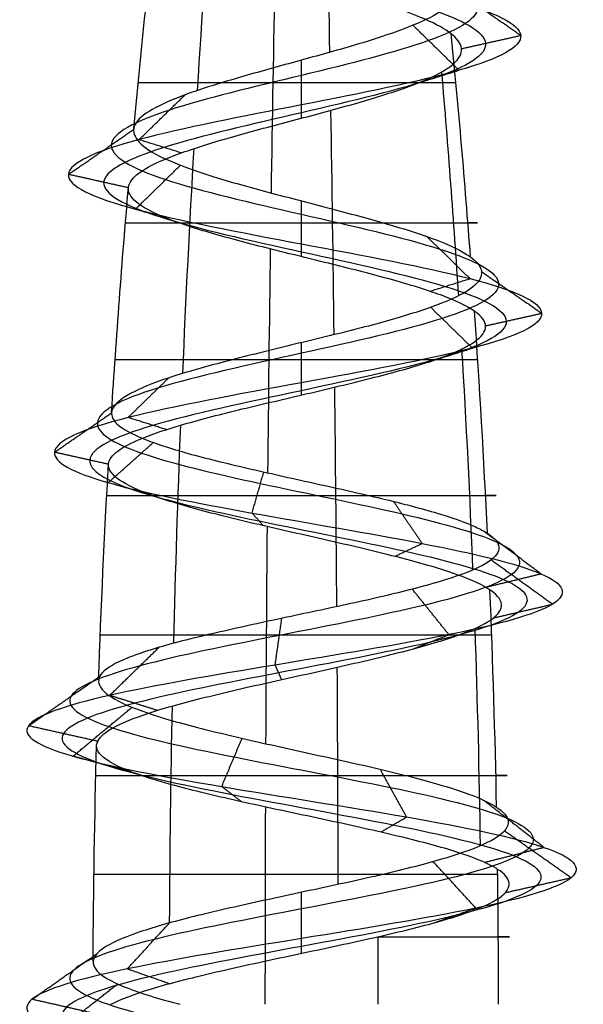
# Model space of a CAD drawing. Header units: millimetres. Extents: x -429 to 422, y -262 to 259.
# Tile 451 of 656: x -112 to -106, y 237 to 248. Entities that reach past the tile are written whole.
import ezdxf

# ---------------------------------------------------------------- set-up
doc = ezdxf.new("R2010")
doc.units = ezdxf.units.MM
doc.layers.add('Screw', color=7, linetype='Continuous', true_color=0xffffff)

msp = doc.modelspace()

# ---------------------------------------------------------------- linework, layer by layer
at = {"layer": 'Screw', "color": 7, "true_color": 0xffffff, "extrusion": (-0.984564, 2.56304e-13, -0.175023)}
for start, end in [(262.86319, 264.21696), (264.57026, 265.9361), (266.25486, 267.5883), (267.95542, 269.27354)]:
    msp.add_arc((-236.849, 1306.735, -103.322), 104.311, start, end, dxfattribs=at)
at = {"layer": 'Screw', "color": 7, "true_color": 0xffffff, "extrusion": (-0.772512, 2.56304e-13, 0.635)}
for start, end in [(263.10315, 264.44953), (264.80338, 266.17132), (266.48641, 267.81005), (268.19077, 269.50675)]:
    msp.add_arc((-236.849, 962.983, 848.978), 104.311, start, end, dxfattribs=at)
at = {"layer": 'Screw', "color": 7, "true_color": 0xffffff, "extrusion": (0.018848, -7.79303e-15, -0.999822)}
msp.add_arc((236.849, 15.599, -1206.057), 104.311, 275.31878, 276.65673, dxfattribs=at)
at = {"layer": 'Screw', "color": 7, "true_color": 0xffffff, "extrusion": (0.984564, -2.56304e-13, 0.175023)}
for start, end in [(83.72372, 85.07324), (85.41427, 86.77492), (87.10163, 88.41883), (88.80357, 90)]:
    msp.add_arc((236.849, 1102.716, 103.322), 104.311, start, end, dxfattribs=at)
at = {"layer": 'Screw', "color": 7, "true_color": 0xffffff, "extrusion": (-0.326888, -7.24039e-14, 0.945063)}
msp.add_arc((-236.849, 188.501, 1173.73), 104.311, 94.53679, 95.89562, dxfattribs=at)
at = {"layer": 'Screw', "color": 7, "true_color": 0xffffff, "extrusion": (-0.506335, 2.56304e-13, -0.862337)}
for start, end in [(264.33726, 265.70006), (266.02345, 267.36559), (267.7204, 269.03965)]:
    msp.add_arc((-236.849, 805.85, -983.183), 104.311, start, end, dxfattribs=at)
at = {"layer": 'Screw', "color": 7, "true_color": 0xffffff, "extrusion": (0, -1, 0)}
for centre, radius, start, end in [((-109.127, 1204.214, -247.022), 1.804, 19.08, 181.08), ((-109.127, 1204.214, -245.477), 1.943, 181.08, 19.08), ((-109.127, 1204.214, -243.963), 2.058, 19.08, 181.08), ((-109.127, 1204.214, -242.468), 2.15, 181.08, 19.08), ((-109.127, 1204.214, -240.923), 2.221, 19.08, 181.08), ((-109.127, 1204.214, -239.374), 2.27, 181.08, 19.08), ((-109.127, 1204.214, -238.281), 2.291, 19.08, 181.08), ((-109.127, 1204.214, -237.594), 2.298, 291.4094, 19.08)]:
    msp.add_arc(centre, radius, start, end, dxfattribs=at)
at = {"layer": 'Screw', "color": 7, "true_color": 0xffffff, "extrusion": (0.018848, -7.79368e-15, -0.999822)}
msp.add_arc((236.849, 15.599, -1206.057), 104.311, 273.59401, 274.96333, dxfattribs=at)
at = {"layer": 'Screw', "color": 7, "true_color": 0xffffff, "extrusion": (-0.326888, -7.23952e-14, 0.945063)}
msp.add_arc((-236.849, 188.501, 1173.73), 104.311, 92.85813, 94.20781, dxfattribs=at)
at = {"layer": 'Screw', "color": 7, "true_color": 0xffffff, "extrusion": (0.018848, -7.79292e-15, -0.999822)}
msp.add_arc((236.849, 15.599, -1206.057), 104.311, 271.96827, 273.2819, dxfattribs=at)
at = {"layer": 'Screw', "color": 7, "true_color": 0xffffff, "extrusion": (-0.326888, -7.23943e-14, 0.945063)}
msp.add_arc((-236.849, 188.501, 1173.73), 104.311, 91.19538, 92.51438, dxfattribs=at)
at = {"layer": 'Screw', "color": 7, "true_color": 0xffffff, "extrusion": (0.018848, -7.7933e-15, -0.999822)}
msp.add_arc((236.849, 15.599, -1206.057), 104.311, 270.26021, 271.57383, dxfattribs=at)
at = {"layer": 'Screw', "color": 7, "true_color": 0xffffff, "extrusion": (-0.326888, -7.23961e-14, 0.945063)}
msp.add_arc((-236.849, 188.501, 1173.73), 104.311, 90, 90.81872, dxfattribs=at)
at = {"layer": 'Screw', "color": 7, "true_color": 0xffffff, "extrusion": (-0.930504, 2.56304e-13, -0.366281)}
msp.add_arc((-236.849, 1262.507, -339.537), 104.311, 269.59028, 270, dxfattribs=at)
at = {"layer": 'Screw', "color": 7, "true_color": 0xffffff}
for points, knots in [([(-110.627, 252.148, 1204.214), (-110.643, 252.02, 1204.606), (-110.528, 251.892, 1205.024), (-109.983, 251.636, 1205.659), (-109.57, 251.509, 1205.873), (-108.685, 251.253, 1205.937), (-108.217, 251.125, 1205.785), (-107.511, 250.87, 1205.169), (-107.277, 250.742, 1204.707), (-107.213, 250.486, 1203.721), (-107.385, 250.358, 1203.204), (-108.072, 250.103, 1202.426), (-108.584, 249.975, 1202.171), (-109.67, 249.719, 1202.107), (-110.238, 249.591, 1202.3), (-111.086, 249.336, 1203.058), (-111.371, 249.208, 1203.62), (-111.416, 248.952, 1204.807), (-111.174, 248.824, 1205.408), (-110.339, 248.569, 1206.279), (-109.741, 248.441, 1206.544), (-108.514, 248.185, 1206.569), (-107.893, 248.057, 1206.329), (-106.994, 247.802, 1205.466), (-106.721, 247.674, 1204.847), (-106.695, 247.418, 1203.58), (-106.943, 247.29, 1202.94), (-107.835, 247.035, 1202.012), (-108.474, 246.907, 1201.73), (-109.781, 246.651, 1201.705), (-110.441, 246.523, 1201.961), (-111.398, 246.268, 1202.882), (-111.691, 246.14, 1203.54), (-111.71, 245.884, 1204.887), (-111.436, 245.756, 1205.562), (-110.485, 245.501, 1206.531), (-109.811, 245.373, 1206.819), (-108.444, 245.117, 1206.831), (-107.759, 244.989, 1206.556), (-106.776, 244.734, 1205.591), (-106.484, 244.606, 1204.907), (-106.471, 244.35, 1203.52), (-106.751, 244.222, 1202.825), (-107.73, 243.967, 1201.828), (-108.424, 243.839, 1201.532), (-109.831, 243.583, 1201.519), (-110.536, 243.455, 1201.803), (-111.547, 243.2, 1202.796), (-111.844, 243.072, 1203.5), (-111.862, 242.832, 1204.838), (-111.653, 242.72, 1205.469), (-110.868, 242.497, 1206.46), (-110.298, 242.385, 1206.818), (-109.047, 242.161, 1207.089), (-108.371, 242.049, 1207.002), (-107.218, 241.825, 1206.412), (-106.746, 241.714, 1205.91), (-106.223, 241.49, 1204.707), (-106.176, 241.378, 1204.011), (-106.54, 241.154, 1202.736), (-106.949, 241.042, 1202.161), (-108.052, 240.819, 1201.398), (-108.741, 240.707, 1201.211), (-110.094, 240.483, 1201.322), (-110.752, 240.371, 1201.619), (-111.738, 240.148, 1202.573), (-112.062, 240.036, 1203.228), (-112.22, 239.812, 1204.606), (-112.035, 239.7, 1205.321), (-111.263, 239.477, 1206.477), (-110.673, 239.365, 1206.915), (-109.343, 239.141, 1207.318), (-108.609, 239.029, 1207.282), (-107.325, 238.805, 1206.75), (-106.78, 238.694, 1206.256), (-106.125, 238.47, 1205.031), (-106.017, 238.358, 1204.303), (-106.288, 238.134, 1202.941), (-106.666, 238.022, 1202.31), (-107.74, 237.799, 1201.428), (-108.433, 237.687, 1201.181), (-109.822, 237.463, 1201.181), (-110.514, 237.351, 1201.428), (-111.589, 237.128, 1202.31), (-111.967, 237.016, 1202.941), (-112.238, 236.792, 1204.303), (-112.13, 236.68, 1205.031), (-111.475, 236.456, 1206.256), (-110.93, 236.345, 1206.75), (-109.646, 236.121, 1207.282), (-108.912, 236.009, 1207.318), (-107.582, 235.785, 1206.915), (-106.991, 235.674, 1206.477), (-106.219, 235.45, 1205.321), (-106.041, 235.338, 1204.608), (-106.177, 235.114, 1203.225), (-106.491, 235.002, 1202.56), (-107.474, 234.779, 1201.578), (-108.139, 234.667, 1201.263), (-109.522, 234.443, 1201.127), (-110.235, 234.331, 1201.306), (-111.39, 234.108, 1202.078), (-111.828, 233.996, 1202.668), (-112.232, 233.772, 1203.998), (-112.196, 233.66, 1204.733), (-111.664, 233.436, 1206.016), (-111.17, 233.325, 1206.561), (-109.944, 233.101, 1207.216), (-109.217, 232.989, 1207.324), (-107.854, 232.765, 1207.053), (-107.224, 232.653, 1206.675), (-106.342, 232.43, 1205.601), (-106.094, 232.318, 1204.909), (-106.094, 232.094, 1203.519), (-106.342, 231.982, 1202.827), (-107.224, 231.759, 1201.752), (-107.854, 231.647, 1201.374), (-109.217, 231.423, 1201.103), (-109.944, 231.311, 1201.211), (-111.17, 231.088, 1201.866), (-111.664, 230.976, 1202.411), (-112.196, 230.752, 1203.695), (-112.232, 230.64, 1204.429), (-111.828, 230.416, 1205.759), (-111.39, 230.305, 1206.35), (-110.235, 230.081, 1207.122), (-109.522, 229.969, 1207.3), (-108.139, 229.745, 1207.164), (-107.474, 229.633, 1206.85), (-106.491, 229.41, 1205.867), (-106.177, 229.298, 1205.202), (-106.041, 229.074, 1203.82), (-106.219, 228.962, 1203.106), (-106.991, 228.739, 1201.951), (-107.582, 228.627, 1201.513), (-108.912, 228.403, 1201.109), (-109.646, 228.291, 1201.146), (-110.93, 228.068, 1201.677), (-111.475, 227.956, 1202.171), (-112.13, 227.732, 1203.397), (-112.238, 227.62, 1204.124), (-111.967, 227.396, 1205.487), (-111.589, 227.285, 1206.118), (-110.514, 227.061, 1206.999), (-109.822, 226.949, 1207.247), (-108.433, 226.725, 1207.247), (-107.74, 226.613, 1206.999), (-106.666, 226.39, 1206.118), (-106.288, 226.278, 1205.487), (-106.017, 226.054, 1204.124), (-106.125, 225.942, 1203.397), (-106.78, 225.719, 1202.171), (-107.325, 225.607, 1201.677), (-108.609, 225.383, 1201.146), (-109.343, 225.271, 1201.109), (-110.673, 225.047, 1201.513), (-111.263, 224.936, 1201.951), (-112.035, 224.712, 1203.106), (-112.214, 224.6, 1203.82), (-112.078, 224.376, 1205.202), (-111.763, 224.265, 1205.867), (-110.781, 224.041, 1206.85), (-110.116, 223.929, 1207.164), (-108.733, 223.705, 1207.3), (-108.02, 223.593, 1207.122), (-106.865, 223.37, 1206.35), (-106.427, 223.258, 1205.759), (-106.023, 223.034, 1204.429), (-106.059, 222.922, 1203.695), (-106.591, 222.699, 1202.411), (-107.085, 222.587, 1201.866), (-108.31, 222.363, 1201.211), (-109.038, 222.251, 1201.103), (-110.401, 222.027, 1201.374), (-111.031, 221.916, 1201.752), (-111.913, 221.692, 1202.827), (-112.161, 221.58, 1203.518), (-112.161, 221.468, 1204.214)], [0.0909091, 0.0909091, 0.0909091, 0.0909091, 0.1022727, 0.1022727, 0.1136364, 0.1136364, 0.125, 0.125, 0.1363636, 0.1363636, 0.1477273, 0.1477273, 0.1590909, 0.1590909, 0.1704545, 0.1704545, 0.1818182, 0.1818182, 0.1931818, 0.1931818, 0.2045455, 0.2045455, 0.2159091, 0.2159091, 0.2272727, 0.2272727, 0.2386364, 0.2386364, 0.25, 0.25, 0.2613636, 0.2613636, 0.2727273, 0.2727273, 0.2840909, 0.2840909, 0.2954545, 0.2954545, 0.3068182, 0.3068182, 0.3181818, 0.3181818, 0.3295455, 0.3295455, 0.3409091, 0.3409091, 0.3522727, 0.3522727, 0.3636364, 0.3636364, 0.3735795, 0.3735795, 0.3835227, 0.3835227, 0.3934659, 0.3934659, 0.4034091, 0.4034091, 0.4133523, 0.4133523, 0.4232955, 0.4232955, 0.4332386, 0.4332386, 0.4431818, 0.4431818, 0.453125, 0.453125, 0.4630682, 0.4630682, 0.4730114, 0.4730114, 0.4829545, 0.4829545, 0.4928977, 0.4928977, 0.5028409, 0.5028409, 0.5127841, 0.5127841, 0.5227273, 0.5227273, 0.5326705, 0.5326705, 0.5426136, 0.5426136, 0.5525568, 0.5525568, 0.5625, 0.5625, 0.5724432, 0.5724432, 0.5823864, 0.5823864, 0.5923295, 0.5923295, 0.6022727, 0.6022727, 0.6122159, 0.6122159, 0.6221591, 0.6221591, 0.6321023, 0.6321023, 0.6420455, 0.6420455, 0.6519886, 0.6519886, 0.6619318, 0.6619318, 0.671875, 0.671875, 0.6818182, 0.6818182, 0.6917614, 0.6917614, 0.7017045, 0.7017045, 0.7116477, 0.7116477, 0.7215909, 0.7215909, 0.7315341, 0.7315341, 0.7414773, 0.7414773, 0.7514205, 0.7514205, 0.7613636, 0.7613636, 0.7713068, 0.7713068, 0.78125, 0.78125, 0.7911932, 0.7911932, 0.8011364, 0.8011364, 0.8110795, 0.8110795, 0.8210227, 0.8210227, 0.8309659, 0.8309659, 0.8409091, 0.8409091, 0.8508523, 0.8508523, 0.8607955, 0.8607955, 0.8707386, 0.8707386, 0.8806818, 0.8806818, 0.890625, 0.890625, 0.9005682, 0.9005682, 0.9105114, 0.9105114, 0.9204545, 0.9204545, 0.9303977, 0.9303977, 0.9403409, 0.9403409, 0.9502841, 0.9502841, 0.9602273, 0.9602273, 0.9701705, 0.9701705, 0.9801136, 0.9801136, 0.9900568, 0.9900568, 1, 1, 1, 1]), ([(-108.632, 251.511, 1205.378), (-108.477, 251.449, 1205.329), (-108.328, 251.386, 1205.25), (-107.933, 251.196, 1204.922), (-107.75, 251.068, 1204.583), (-107.686, 250.813, 1203.845), (-107.807, 250.685, 1203.451), (-108.319, 250.429, 1202.848), (-108.708, 250.301, 1202.645), (-109.547, 250.046, 1202.581), (-109.991, 249.918, 1202.722), (-110.664, 249.662, 1203.305), (-110.898, 249.534, 1203.744), (-110.942, 249.279, 1204.683), (-110.752, 249.151, 1205.16), (-110.092, 248.895, 1205.856), (-109.617, 248.767, 1206.07), (-108.638, 248.512, 1206.096), (-108.141, 248.384, 1205.907), (-107.416, 248.128, 1205.219), (-107.194, 248, 1204.723), (-107.169, 247.745, 1203.704), (-107.366, 247.617, 1203.187), (-108.083, 247.361, 1202.434), (-108.598, 247.233, 1202.204), (-109.657, 246.978, 1202.178), (-110.194, 246.85, 1202.384), (-110.975, 246.594, 1203.129), (-111.217, 246.466, 1203.664), (-111.236, 246.211, 1204.763), (-111.013, 246.083, 1205.315), (-110.238, 245.827, 1206.109), (-109.687, 245.699, 1206.345), (-108.568, 245.444, 1206.358), (-108.006, 245.316, 1206.134), (-107.198, 245.06, 1205.344), (-106.958, 244.932, 1204.783), (-106.945, 244.677, 1203.644), (-107.173, 244.549, 1203.072), (-107.977, 244.293, 1202.25), (-108.548, 244.165, 1202.006), (-109.707, 243.91, 1201.993), (-110.289, 243.782, 1202.225), (-111.125, 243.526, 1203.043), (-111.371, 243.398, 1203.624), (-111.389, 243.159, 1204.73), (-111.218, 243.047, 1205.252), (-110.571, 242.823, 1206.076), (-110.099, 242.711, 1206.374), (-109.061, 242.488, 1206.604), (-108.499, 242.376, 1206.534), (-107.537, 242.152, 1206.045), (-107.142, 242.04, 1205.628), (-106.702, 241.817, 1204.626), (-106.661, 241.705, 1204.045), (-106.961, 241.481, 1202.977), (-107.303, 241.369, 1202.495), (-108.225, 241.145, 1201.851), (-108.803, 241.034, 1201.693), (-109.939, 240.81, 1201.783), (-110.494, 240.698, 1202.03), (-111.327, 240.474, 1202.831), (-111.601, 240.362, 1203.382), (-111.738, 240.139, 1204.545), (-111.581, 240.027, 1205.148), (-110.93, 239.803, 1206.123), (-110.432, 239.691, 1206.493), (-109.309, 239.468, 1206.833), (-108.69, 239.356, 1206.803), (-107.606, 239.132, 1206.354), (-107.146, 239.02, 1205.937), (-106.594, 238.797, 1204.903), (-106.503, 238.685, 1204.289), (-106.731, 238.461, 1203.139), (-107.05, 238.349, 1202.607), (-107.957, 238.125, 1201.863), (-108.541, 238.014, 1201.654), (-109.714, 237.79, 1201.654), (-110.298, 237.678, 1201.863), (-111.204, 237.454, 1202.607), (-111.523, 237.342, 1203.139), (-111.752, 237.119, 1204.289), (-111.661, 237.007, 1204.903), (-111.108, 236.783, 1205.937), (-110.649, 236.671, 1206.354), (-109.565, 236.448, 1206.803), (-108.945, 236.336, 1206.833), (-107.823, 236.112, 1206.493), (-107.325, 236, 1206.123), (-106.673, 235.776, 1205.148), (-106.523, 235.665, 1204.546), (-106.638, 235.441, 1203.379), (-106.903, 235.329, 1202.818), (-107.732, 235.105, 1201.989), (-108.293, 234.994, 1201.724), (-109.46, 234.77, 1201.609), (-110.062, 234.658, 1201.76), (-111.037, 234.434, 1202.411), (-111.407, 234.322, 1202.91), (-111.747, 234.099, 1204.032), (-111.717, 233.987, 1204.652), (-111.268, 233.763, 1205.735), (-110.851, 233.651, 1206.195), (-109.817, 233.428, 1206.748), (-109.203, 233.316, 1206.839), (-108.053, 233.092, 1206.61), (-107.521, 232.98, 1206.291), (-106.777, 232.756, 1205.384), (-106.568, 232.645, 1204.8), (-106.568, 232.421, 1203.627), (-106.777, 232.309, 1203.043), (-107.521, 232.085, 1202.137), (-108.053, 231.973, 1201.818), (-109.203, 231.75, 1201.589), (-109.817, 231.638, 1201.68), (-110.851, 231.414, 1202.233), (-111.268, 231.302, 1202.692), (-111.717, 231.079, 1203.776), (-111.747, 230.967, 1204.396), (-111.407, 230.743, 1205.518), (-111.037, 230.631, 1206.016), (-110.062, 230.408, 1206.668), (-109.46, 230.296, 1206.819), (-108.293, 230.072, 1206.704), (-107.732, 229.96, 1206.438), (-106.903, 229.736, 1205.609), (-106.638, 229.625, 1205.048), (-106.523, 229.401, 1203.881), (-106.673, 229.289, 1203.279), (-107.325, 229.065, 1202.304), (-107.823, 228.953, 1201.934), (-108.945, 228.73, 1201.594), (-109.565, 228.618, 1201.625), (-110.649, 228.394, 1202.073), (-111.108, 228.282, 1202.49), (-111.661, 228.059, 1203.524), (-111.752, 227.947, 1204.138), (-111.523, 227.723, 1205.288), (-111.204, 227.611, 1205.82), (-110.298, 227.388, 1206.564), (-109.714, 227.276, 1206.773), (-108.541, 227.052, 1206.773), (-107.957, 226.94, 1206.564), (-107.05, 226.716, 1205.82), (-106.731, 226.605, 1205.288), (-106.503, 226.381, 1204.138), (-106.594, 226.269, 1203.524), (-107.146, 226.045, 1202.49), (-107.606, 225.933, 1202.073), (-108.69, 225.71, 1201.625), (-109.309, 225.598, 1201.594), (-110.432, 225.374, 1201.934), (-110.93, 225.262, 1202.304), (-111.581, 225.039, 1203.279), (-111.732, 224.927, 1203.881), (-111.617, 224.703, 1205.048), (-111.352, 224.591, 1205.609), (-110.523, 224.368, 1206.438), (-109.962, 224.256, 1206.704), (-108.795, 224.032, 1206.819), (-108.193, 223.92, 1206.668), (-107.218, 223.696, 1206.016), (-106.848, 223.585, 1205.518), (-106.508, 223.361, 1204.396), (-106.538, 223.249, 1203.776), (-106.987, 223.025, 1202.692), (-107.404, 222.913, 1202.233), (-108.438, 222.69, 1201.68), (-109.052, 222.578, 1201.589), (-110.202, 222.354, 1201.818), (-110.734, 222.242, 1202.137), (-111.478, 222.019, 1203.043), (-111.687, 221.907, 1203.626), (-111.687, 221.795, 1204.214)], [9.962929, 9.962929, 9.962929, 9.962929, 10.425509, 10.425509, 11.373282, 11.373282, 12.321056, 12.321056, 13.268829, 13.268829, 14.216603, 14.216603, 15.164377, 15.164377, 16.11215, 16.11215, 17.059924, 17.059924, 18.007697, 18.007697, 18.955471, 18.955471, 19.903244, 19.903244, 20.851018, 20.851018, 21.798791, 21.798791, 22.746565, 22.746565, 23.694338, 23.694338, 24.642112, 24.642112, 25.589885, 25.589885, 26.537659, 26.537659, 27.485432, 27.485432, 28.433206, 28.433206, 29.38098, 29.38098, 30.328753, 30.328753, 31.158055, 31.158055, 31.987357, 31.987357, 32.816659, 32.816659, 33.64596, 33.64596, 34.475262, 34.475262, 35.304564, 35.304564, 36.133866, 36.133866, 36.963168, 36.963168, 37.79247, 37.79247, 38.621772, 38.621772, 39.451073, 39.451073, 40.280375, 40.280375, 41.109677, 41.109677, 41.938979, 41.938979, 42.768281, 42.768281, 43.597583, 43.597583, 44.426884, 44.426884, 45.256186, 45.256186, 46.085488, 46.085488, 46.91479, 46.91479, 47.744092, 47.744092, 48.573394, 48.573394, 49.402695, 49.402695, 50.231997, 50.231997, 51.061299, 51.061299, 51.890601, 51.890601, 52.719903, 52.719903, 53.549205, 53.549205, 54.378507, 54.378507, 55.207808, 55.207808, 56.03711, 56.03711, 56.866412, 56.866412, 57.695714, 57.695714, 58.525016, 58.525016, 59.354318, 59.354318, 60.183619, 60.183619, 61.012921, 61.012921, 61.842223, 61.842223, 62.671525, 62.671525, 63.500827, 63.500827, 64.330129, 64.330129, 65.15943, 65.15943, 65.988732, 65.988732, 66.818034, 66.818034, 67.647336, 67.647336, 68.476638, 68.476638, 69.30594, 69.30594, 70.135242, 70.135242, 70.964543, 70.964543, 71.793845, 71.793845, 72.623147, 72.623147, 73.452449, 73.452449, 74.281751, 74.281751, 75.111053, 75.111053, 75.940354, 75.940354, 76.769656, 76.769656, 77.598958, 77.598958, 78.42826, 78.42826, 79.257562, 79.257562, 80.086864, 80.086864, 80.916165, 80.916165, 81.745467, 81.745467, 82.574769, 82.574769, 83.404071, 83.404071, 83.404071, 83.404071]), ([(-109.258, 251.344, 1205.496), (-109.215, 251.327, 1205.505), (-109.171, 251.311, 1205.511), (-108.787, 251.166, 1205.547), (-108.421, 251.038, 1205.438), (-107.858, 250.783, 1204.966), (-107.666, 250.655, 1204.605), (-107.602, 250.399, 1203.823), (-107.732, 250.271, 1203.407), (-108.275, 250.016, 1202.773), (-108.686, 249.888, 1202.561), (-109.569, 249.632, 1202.497), (-110.034, 249.504, 1202.647), (-110.739, 249.249, 1203.262), (-110.982, 249.121, 1203.722), (-111.027, 248.865, 1204.705), (-110.827, 248.738, 1205.204), (-110.136, 248.482, 1205.931), (-109.639, 248.354, 1206.154), (-108.616, 248.098, 1206.18), (-108.097, 247.971, 1205.982), (-107.341, 247.715, 1205.262), (-107.11, 247.587, 1204.745), (-107.084, 247.331, 1203.682), (-107.291, 247.204, 1203.143), (-108.039, 246.948, 1202.359), (-108.576, 246.82, 1202.12), (-109.679, 246.564, 1202.094), (-110.238, 246.437, 1202.309), (-111.05, 246.181, 1203.085), (-111.301, 246.053, 1203.642), (-111.321, 245.797, 1204.785), (-111.088, 245.67, 1205.359), (-110.282, 245.414, 1206.184), (-109.709, 245.286, 1206.429), (-108.546, 245.03, 1206.442), (-107.962, 244.903, 1206.209), (-107.123, 244.647, 1205.388), (-106.873, 244.519, 1204.805), (-106.861, 244.263, 1203.622), (-107.098, 244.136, 1203.028), (-107.933, 243.88, 1202.175), (-108.526, 243.752, 1201.921), (-109.729, 243.496, 1201.909), (-110.333, 243.369, 1202.15), (-111.2, 243.113, 1202.999), (-111.455, 242.985, 1203.602), (-111.473, 242.745, 1204.749), (-111.296, 242.634, 1205.291), (-110.624, 242.41, 1206.144), (-110.134, 242.298, 1206.453), (-109.058, 242.074, 1206.69), (-108.476, 241.962, 1206.617), (-107.481, 241.739, 1206.11), (-107.071, 241.627, 1205.678), (-106.617, 241.403, 1204.641), (-106.575, 241.291, 1204.039), (-106.886, 241.068, 1202.934), (-107.24, 240.956, 1202.436), (-108.194, 240.732, 1201.771), (-108.792, 240.62, 1201.608), (-109.967, 240.396, 1201.701), (-110.54, 240.285, 1201.957), (-111.4, 240.061, 1202.786), (-111.683, 239.949, 1203.355), (-111.824, 239.725, 1204.556), (-111.662, 239.614, 1205.179), (-110.989, 239.39, 1206.186), (-110.474, 239.278, 1206.568), (-109.315, 239.054, 1206.919), (-108.675, 238.942, 1206.888), (-107.556, 238.719, 1206.424), (-107.081, 238.607, 1205.994), (-106.51, 238.383, 1204.926), (-106.416, 238.271, 1204.292), (-106.653, 238.048, 1203.104), (-106.982, 237.936, 1202.554), (-107.918, 237.712, 1201.786), (-108.522, 237.6, 1201.57), (-109.733, 237.376, 1201.57), (-110.336, 237.265, 1201.786), (-111.273, 237.041, 1202.554), (-111.602, 236.929, 1203.104), (-111.839, 236.705, 1204.292), (-111.744, 236.593, 1204.926), (-111.174, 236.37, 1205.994), (-110.699, 236.258, 1206.424), (-109.58, 236.034, 1206.888), (-108.939, 235.922, 1206.919), (-107.78, 235.699, 1206.568), (-107.266, 235.587, 1206.186), (-106.593, 235.363, 1205.179), (-106.437, 235.251, 1204.557), (-106.556, 235.028, 1203.352), (-106.83, 234.916, 1202.773), (-107.686, 234.692, 1201.916), (-108.266, 234.58, 1201.642), (-109.471, 234.356, 1201.523), (-110.093, 234.245, 1201.679), (-111.1, 234.021, 1202.352), (-111.482, 233.909, 1202.867), (-111.833, 233.685, 1204.026), (-111.802, 233.573, 1204.666), (-111.338, 233.35, 1205.785), (-110.908, 233.238, 1206.26), (-109.84, 233.014, 1206.831), (-109.206, 232.902, 1206.925), (-108.018, 232.679, 1206.689), (-107.468, 232.567, 1206.359), (-106.7, 232.343, 1205.423), (-106.484, 232.231, 1204.819), (-106.484, 232.008, 1203.608), (-106.7, 231.896, 1203.005), (-107.468, 231.672, 1202.068), (-108.018, 231.56, 1201.739), (-109.206, 231.336, 1201.503), (-109.84, 231.225, 1201.597), (-110.908, 231.001, 1202.168), (-111.338, 230.889, 1202.642), (-111.802, 230.665, 1203.762), (-111.833, 230.553, 1204.402), (-111.482, 230.33, 1205.561), (-111.1, 230.218, 1206.075), (-110.093, 229.994, 1206.748), (-109.471, 229.882, 1206.904), (-108.266, 229.659, 1206.785), (-107.686, 229.547, 1206.511), (-106.83, 229.323, 1205.655), (-106.556, 229.211, 1205.076), (-106.437, 228.988, 1203.87), (-106.593, 228.876, 1203.248), (-107.266, 228.652, 1202.241), (-107.78, 228.54, 1201.86), (-108.939, 228.316, 1201.508), (-109.58, 228.205, 1201.539), (-110.699, 227.981, 1202.003), (-111.174, 227.869, 1202.433), (-111.744, 227.645, 1203.502), (-111.839, 227.533, 1204.136), (-111.602, 227.31, 1205.323), (-111.273, 227.198, 1205.873), (-110.336, 226.974, 1206.642), (-109.733, 226.862, 1206.858), (-108.522, 226.639, 1206.858), (-107.918, 226.527, 1206.642), (-106.982, 226.303, 1205.873), (-106.653, 226.191, 1205.323), (-106.416, 225.967, 1204.136), (-106.51, 225.856, 1203.502), (-107.081, 225.632, 1202.433), (-107.556, 225.52, 1202.003), (-108.675, 225.296, 1201.539), (-109.315, 225.185, 1201.508), (-110.474, 224.961, 1201.86), (-110.989, 224.849, 1202.241), (-111.662, 224.625, 1203.248), (-111.818, 224.513, 1203.87), (-111.699, 224.29, 1205.076), (-111.425, 224.178, 1205.655), (-110.569, 223.954, 1206.511), (-109.989, 223.842, 1206.785), (-108.784, 223.619, 1206.904), (-108.162, 223.507, 1206.748), (-107.155, 223.283, 1206.075), (-106.773, 223.171, 1205.561), (-106.422, 222.947, 1204.402), (-106.453, 222.836, 1203.762), (-106.917, 222.612, 1202.642), (-107.347, 222.5, 1202.168), (-108.415, 222.276, 1201.597), (-109.049, 222.164, 1201.503), (-110.237, 221.941, 1201.739), (-110.787, 221.829, 1202.068), (-111.555, 221.605, 1203.005), (-111.771, 221.494, 1203.607), (-111.771, 221.382, 1204.214)], [2.782471, 2.782471, 2.782471, 2.782471, 2.974275, 2.974275, 4.461413, 4.461413, 5.948551, 5.948551, 7.435688, 7.435688, 8.922826, 8.922826, 10.409964, 10.409964, 11.897102, 11.897102, 13.384239, 13.384239, 14.871377, 14.871377, 16.358515, 16.358515, 17.845652, 17.845652, 19.33279, 19.33279, 20.819928, 20.819928, 22.307065, 22.307065, 23.794203, 23.794203, 25.281341, 25.281341, 26.768478, 26.768478, 28.255616, 28.255616, 29.742754, 29.742754, 31.229892, 31.229892, 32.717029, 32.717029, 34.204167, 34.204167, 35.691305, 35.691305, 36.99255, 36.99255, 38.293796, 38.293796, 39.595041, 39.595041, 40.896287, 40.896287, 42.197532, 42.197532, 43.498777, 43.498777, 44.800023, 44.800023, 46.101268, 46.101268, 47.402514, 47.402514, 48.703759, 48.703759, 50.005005, 50.005005, 51.30625, 51.30625, 52.607496, 52.607496, 53.908741, 53.908741, 55.209987, 55.209987, 56.511232, 56.511232, 57.812478, 57.812478, 59.113723, 59.113723, 60.414969, 60.414969, 61.716214, 61.716214, 63.01746, 63.01746, 64.318705, 64.318705, 65.619951, 65.619951, 66.921196, 66.921196, 68.222442, 68.222442, 69.523687, 69.523687, 70.824933, 70.824933, 72.126178, 72.126178, 73.427423, 73.427423, 74.728669, 74.728669, 76.029914, 76.029914, 77.33116, 77.33116, 78.632405, 78.632405, 79.933651, 79.933651, 81.234896, 81.234896, 82.536142, 82.536142, 83.837387, 83.837387, 85.138633, 85.138633, 86.439878, 86.439878, 87.741124, 87.741124, 89.042369, 89.042369, 90.343615, 90.343615, 91.64486, 91.64486, 92.946106, 92.946106, 94.247351, 94.247351, 95.548597, 95.548597, 96.849842, 96.849842, 98.151088, 98.151088, 99.452333, 99.452333, 100.753579, 100.753579, 102.054824, 102.054824, 103.35607, 103.35607, 104.657315, 104.657315, 105.95856, 105.95856, 107.259806, 107.259806, 108.561051, 108.561051, 109.862297, 109.862297, 111.163542, 111.163542, 112.464788, 112.464788, 113.766033, 113.766033, 115.067279, 115.067279, 116.368524, 116.368524, 117.66977, 117.66977, 118.971015, 118.971015, 118.971015, 118.971015]), ([(-107.474, 247.563, 1204.786), (-107.542, 247.617, 1204.964), (-107.641, 247.671, 1205.134), (-107.892, 247.781, 1205.436), (-108.051, 247.839, 1205.571), (-108.399, 247.954, 1205.772), (-108.592, 248.012, 1205.842), (-108.985, 248.126, 1205.909), (-109.189, 248.184, 1205.908), (-109.576, 248.298, 1205.835), (-109.765, 248.357, 1205.763), (-110.099, 248.471, 1205.563), (-110.25, 248.529, 1205.431), (-110.491, 248.643, 1205.13), (-110.586, 248.701, 1204.956), (-110.706, 248.815, 1204.594), (-110.733, 248.874, 1204.4), (-110.726, 248.935, 1204.202), (-110.725, 248.938, 1204.193), (-110.725, 248.941, 1204.184)], [0.76962346, 0.76962346, 0.76962346, 0.76962346, 0.77928099, 0.77928099, 0.7895125, 0.7895125, 0.79964683, 0.79964683, 0.80969778, 0.80969778, 0.81964254, 0.81964254, 0.82950608, 0.82950608, 0.83926127, 0.83926127, 0.84891991, 0.84891991, 0.84938904, 0.84938904, 0.84938904, 0.84938904]), ([(-107.539, 248.206, 1204.763), (-107.471, 248.151, 1204.586), (-107.434, 248.096, 1204.395), (-107.423, 247.984, 1204.009), (-107.453, 247.926, 1203.809), (-107.578, 247.813, 1203.434), (-107.675, 247.756, 1203.254), (-107.923, 247.644, 1202.941), (-108.077, 247.587, 1202.804), (-108.419, 247.473, 1202.591), (-108.613, 247.417, 1202.514), (-109.011, 247.305, 1202.43), (-109.221, 247.248, 1202.423), (-109.627, 247.135, 1202.48), (-109.83, 247.078, 1202.545), (-110.196, 246.967, 1202.739), (-110.365, 246.911, 1202.87), (-110.646, 246.799, 1203.179), (-110.761, 246.742, 1203.362), (-110.922, 246.631, 1203.751), (-110.969, 246.575, 1203.964), (-110.979, 246.519, 1204.176), (-110.979, 246.519, 1204.177), (-110.979, 246.518, 1204.179)], [0.28553465, 0.28553465, 0.28553465, 0.28553465, 0.29401019, 0.29401019, 0.30280503, 0.30280503, 0.31169175, 0.31169175, 0.32063394, 0.32063394, 0.32968449, 0.32968449, 0.33877723, 0.33877723, 0.34797806, 0.34797806, 0.35722453, 0.35722453, 0.36656009, 0.36656009, 0.3759536, 0.3759536, 0.37601776, 0.37601776, 0.37601776, 0.37601776]), ([(-111.037, 245.874, 1204.178), (-111.03, 245.918, 1204.006), (-110.999, 245.962, 1203.835), (-110.88, 246.063, 1203.464), (-110.774, 246.121, 1203.264), (-110.504, 246.234, 1202.918), (-110.337, 246.292, 1202.768), (-109.968, 246.406, 1202.538), (-109.761, 246.464, 1202.455), (-109.339, 246.577, 1202.367), (-109.118, 246.635, 1202.36), (-108.694, 246.749, 1202.423), (-108.486, 246.807, 1202.492), (-108.113, 246.921, 1202.695), (-107.943, 246.979, 1202.831), (-107.666, 247.093, 1203.148), (-107.554, 247.151, 1203.332), (-107.405, 247.265, 1203.722), (-107.364, 247.323, 1203.932), (-107.358, 247.437, 1204.346), (-107.392, 247.495, 1204.555), (-107.465, 247.556, 1204.761), (-107.47, 247.56, 1204.773), (-107.474, 247.563, 1204.786)], [0.6636834, 0.6636834, 0.6636834, 0.6636834, 0.6722664, 0.6722664, 0.6833241, 0.6833241, 0.6943188, 0.6943188, 0.705226, 0.705226, 0.7160626, 0.7160626, 0.7268053, 0.7268053, 0.7374784, 0.7374784, 0.7480543, 0.7480543, 0.7585549, 0.7585549, 0.7689612, 0.7689612, 0.7696235, 0.7696235, 0.7696235, 0.7696235]), ([(-110.979, 246.518, 1204.179), (-110.988, 246.462, 1204.39), (-110.96, 246.403, 1204.606), (-110.835, 246.287, 1205.014), (-110.733, 246.228, 1205.212), (-110.473, 246.114, 1205.557), (-110.309, 246.055, 1205.709), (-109.945, 245.939, 1205.947), (-109.737, 245.88, 1206.036), (-109.309, 245.766, 1206.137), (-109.083, 245.709, 1206.15), (-108.644, 245.593, 1206.099), (-108.425, 245.534, 1206.034), (-108.026, 245.42, 1205.836), (-107.84, 245.363, 1205.699), (-107.53, 245.248, 1205.376), (-107.401, 245.189, 1205.183), (-107.293, 245.121, 1204.939), (-107.277, 245.111, 1204.899), (-107.262, 245.1, 1204.859)], [0.37601776, 0.37601776, 0.37601776, 0.37601776, 0.38543757, 0.38543757, 0.39504219, 0.39504219, 0.40468718, 0.40468718, 0.41442791, 0.41442791, 0.42420446, 0.42420446, 0.43407463, 0.43407463, 0.44398923, 0.44398923, 0.45397605, 0.45397605, 0.45586348, 0.45586348, 0.45586348, 0.45586348]), ([(-107.219, 244.503, 1204.874), (-107.289, 244.551, 1205.065), (-107.388, 244.601, 1205.246), (-107.652, 244.705, 1205.591), (-107.828, 244.762, 1205.752), (-108.218, 244.875, 1206), (-108.436, 244.932, 1206.091), (-108.885, 245.044, 1206.191), (-109.12, 245.101, 1206.201), (-109.573, 245.214, 1206.141), (-109.796, 245.271, 1206.071), (-110.198, 245.383, 1205.861), (-110.383, 245.44, 1205.719), (-110.686, 245.552, 1205.386), (-110.81, 245.609, 1205.191), (-110.98, 245.722, 1204.777), (-111.028, 245.778, 1204.552), (-111.039, 245.848, 1204.279), (-111.039, 245.861, 1204.228), (-111.037, 245.874, 1204.178)], [0.57110199, 0.57110199, 0.57110199, 0.57110199, 0.58124329, 0.58124329, 0.59286312, 0.59286312, 0.60441155, 0.60441155, 0.61590155, 0.61590155, 0.62731251, 0.62731251, 0.63866532, 0.63866532, 0.64993644, 0.64993644, 0.66114187, 0.66114187, 0.66368337, 0.66368337, 0.66368337, 0.66368337]), ([(-107.262, 245.1, 1204.859), (-107.198, 245.053, 1204.685), (-107.158, 245.007, 1204.501), (-107.129, 244.904, 1204.09), (-107.152, 244.845, 1203.857), (-107.276, 244.731, 1203.417), (-107.378, 244.673, 1203.203), (-107.646, 244.561, 1202.828), (-107.814, 244.503, 1202.662), (-108.195, 244.388, 1202.398), (-108.412, 244.33, 1202.297), (-108.863, 244.218, 1202.177), (-109.102, 244.161, 1202.156), (-109.569, 244.047, 1202.196), (-109.802, 243.989, 1202.257), (-110.231, 243.876, 1202.454), (-110.431, 243.82, 1202.592), (-110.77, 243.707, 1202.923), (-110.912, 243.648, 1203.121), (-111.12, 243.534, 1203.55), (-111.187, 243.478, 1203.786), (-111.218, 243.411, 1204.074), (-111.221, 243.399, 1204.124), (-111.223, 243.388, 1204.174)], [0.4558635, 0.4558635, 0.4558635, 0.4558635, 0.4640275, 0.4640275, 0.4741243, 0.4741243, 0.4843047, 0.4843047, 0.4945144, 0.4945144, 0.5048098, 0.5048098, 0.5151351, 0.5151351, 0.5255332, 0.5255332, 0.5359747, 0.5359747, 0.5464652, 0.5464652, 0.5570264, 0.5570264, 0.5592284, 0.5592284, 0.5592284, 0.5592284]), ([(-111.257, 242.82, 1204.174), (-111.25, 242.866, 1203.976), (-111.216, 242.912, 1203.778), (-111.081, 243.013, 1203.358), (-110.964, 243.07, 1203.136), (-110.666, 243.182, 1202.751), (-110.481, 243.239, 1202.583), (-110.071, 243.352, 1202.324), (-109.841, 243.408, 1202.23), (-109.37, 243.52, 1202.126), (-109.122, 243.577, 1202.116), (-108.646, 243.69, 1202.18), (-108.412, 243.747, 1202.254), (-107.988, 243.859, 1202.475), (-107.793, 243.916, 1202.624), (-107.472, 244.028, 1202.975), (-107.341, 244.086, 1203.18), (-107.161, 244.198, 1203.617), (-107.108, 244.254, 1203.854), (-107.087, 244.367, 1204.324), (-107.118, 244.424, 1204.563), (-107.198, 244.488, 1204.816), (-107.208, 244.495, 1204.845), (-107.219, 244.503, 1204.874)], [0.4519139, 0.4519139, 0.4519139, 0.4519139, 0.4617504, 0.4617504, 0.4739562, 0.4739562, 0.4861023, 0.4861023, 0.4981926, 0.4981926, 0.5102355, 0.5102355, 0.5222136, 0.5222136, 0.5341447, 0.5341447, 0.5460072, 0.5460072, 0.5578177, 0.5578177, 0.5695614, 0.5695614, 0.571102, 0.571102, 0.571102, 0.571102]), ([(-111.223, 243.388, 1204.174), (-111.229, 243.344, 1204.365), (-111.209, 243.3, 1204.557), (-111.107, 243.202, 1204.976), (-111.007, 243.148, 1205.203), (-110.741, 243.041, 1205.605), (-110.571, 242.985, 1205.786), (-110.183, 242.877, 1206.076), (-109.96, 242.822, 1206.189), (-109.495, 242.715, 1206.332), (-109.246, 242.66, 1206.363), (-108.758, 242.552, 1206.341), (-108.512, 242.497, 1206.286), (-108.058, 242.39, 1206.099), (-107.845, 242.335, 1205.965), (-107.479, 242.227, 1205.635), (-107.323, 242.173, 1205.435), (-107.155, 242.097, 1205.123), (-107.112, 242.073, 1205.025), (-107.075, 242.05, 1204.923)], [0.55922837, 0.55922837, 0.55922837, 0.55922837, 0.56759811, 0.56759811, 0.57820819, 0.57820819, 0.58884377, 0.58884377, 0.59954331, 0.59954331, 0.61026957, 0.61026957, 0.62105234, 0.62105234, 0.63186028, 0.63186028, 0.64272181, 0.64272181, 0.64741828, 0.64741828, 0.64741828, 0.64741828]), ([(-107.048, 241.425, 1204.933), (-107.129, 241.479, 1205.16), (-107.249, 241.534, 1205.376), (-107.556, 241.645, 1205.761), (-107.75, 241.703, 1205.932), (-108.179, 241.816, 1206.195), (-108.419, 241.874, 1206.29), (-108.909, 241.988, 1206.391), (-109.167, 242.045, 1206.399), (-109.661, 242.159, 1206.328), (-109.904, 242.216, 1206.247), (-110.343, 242.33, 1206.013), (-110.544, 242.388, 1205.855), (-110.875, 242.501, 1205.487), (-111.01, 242.559, 1205.271), (-111.195, 242.673, 1204.814), (-111.248, 242.73, 1204.566), (-111.258, 242.798, 1204.271), (-111.258, 242.809, 1204.222), (-111.257, 242.82, 1204.174)], [0.3503328, 0.3503328, 0.3503328, 0.3503328, 0.3623459, 0.3623459, 0.3749239, 0.3749239, 0.3874613, 0.3874613, 0.3999564, 0.3999564, 0.4124078, 0.4124078, 0.4248142, 0.4248142, 0.4371739, 0.4371739, 0.4494864, 0.4494864, 0.4519139, 0.4519139, 0.4519139, 0.4519139]), ([(-107.075, 242.05, 1204.923), (-107.028, 242.019, 1204.79), (-106.993, 241.988, 1204.652), (-106.935, 241.904, 1204.267), (-106.942, 241.85, 1204.011), (-107.038, 241.743, 1203.523), (-107.131, 241.688, 1203.284), (-107.387, 241.581, 1202.855), (-107.555, 241.527, 1202.66), (-107.943, 241.421, 1202.342), (-108.167, 241.366, 1202.215), (-108.641, 241.259, 1202.046), (-108.896, 241.205, 1202.001), (-109.401, 241.099, 1202.002), (-109.656, 241.044, 1202.046), (-110.132, 240.937, 1202.217), (-110.359, 240.884, 1202.346), (-110.751, 240.778, 1202.668), (-110.921, 240.723, 1202.866), (-111.182, 240.617, 1203.302), (-111.276, 240.563, 1203.547), (-111.349, 240.485, 1203.92), (-111.363, 240.458, 1204.046), (-111.366, 240.432, 1204.172)], [0.6474183, 0.6474183, 0.6474183, 0.6474183, 0.6536067, 0.6536067, 0.6645423, 0.6645423, 0.6754994, 0.6754994, 0.6865043, 0.6865043, 0.697529, 0.697529, 0.7085986, 0.7085986, 0.7196861, 0.7196861, 0.7308157, 0.7308157, 0.7419615, 0.7419615, 0.7531465, 0.7531465, 0.7586437, 0.7586437, 0.7586437, 0.7586437]), ([(-111.389, 239.714, 1204.171), (-111.382, 239.767, 1203.928), (-111.336, 239.821, 1203.683), (-111.165, 239.932, 1203.212), (-111.032, 239.989, 1202.981), (-110.701, 240.103, 1202.584), (-110.498, 240.16, 1202.413), (-110.053, 240.274, 1202.153), (-109.805, 240.332, 1202.06), (-109.299, 240.445, 1201.967), (-109.034, 240.503, 1201.964), (-108.528, 240.617, 1202.048), (-108.279, 240.675, 1202.135), (-107.832, 240.788, 1202.385), (-107.628, 240.846, 1202.551), (-107.294, 240.96, 1202.937), (-107.159, 241.017, 1203.162), (-106.976, 241.131, 1203.637), (-106.925, 241.189, 1203.893), (-106.915, 241.303, 1204.401), (-106.955, 241.36, 1204.659), (-107.04, 241.42, 1204.91), (-107.044, 241.422, 1204.922), (-107.048, 241.425, 1204.933)], [0.2225325, 0.2225325, 0.2225325, 0.2225325, 0.2346461, 0.2346461, 0.2475474, 0.2475474, 0.2604273, 0.2604273, 0.2732792, 0.2732792, 0.2861022, 0.2861022, 0.2988944, 0.2988944, 0.3116548, 0.3116548, 0.3243813, 0.3243813, 0.3370732, 0.3370732, 0.3497283, 0.3497283, 0.3503328, 0.3503328, 0.3503328, 0.3503328]), ([(-111.366, 240.432, 1204.172), (-111.37, 240.403, 1204.302), (-111.362, 240.375, 1204.433), (-111.305, 240.289, 1204.814), (-111.222, 240.231, 1205.064), (-110.98, 240.117, 1205.516), (-110.817, 240.059, 1205.724), (-110.435, 239.944, 1206.069), (-110.21, 239.887, 1206.211), (-109.732, 239.774, 1206.407), (-109.473, 239.715, 1206.464), (-108.956, 239.601, 1206.487), (-108.692, 239.544, 1206.453), (-108.197, 239.431, 1206.299), (-107.959, 239.373, 1206.178), (-107.545, 239.259, 1205.866), (-107.362, 239.202, 1205.671), (-107.118, 239.106, 1205.3), (-107.036, 239.065, 1205.132), (-106.974, 239.025, 1204.958)], [0.75864371, 0.75864371, 0.75864371, 0.75864371, 0.76434532, 0.76434532, 0.77561258, 0.77561258, 0.78693766, 0.78693766, 0.7982928, 0.7982928, 0.80965906, 0.80965906, 0.82105747, 0.82105747, 0.83246543, 0.83246543, 0.84390229, 0.84390229, 0.85197529, 0.85197529, 0.85197529, 0.85197529]), ([(-106.963, 238.339, 1204.962), (-106.974, 238.347, 1204.995), (-106.986, 238.354, 1205.027), (-107.097, 238.417, 1205.302), (-107.238, 238.473, 1205.532), (-107.586, 238.585, 1205.923), (-107.797, 238.641, 1206.091), (-108.256, 238.752, 1206.341), (-108.511, 238.809, 1206.427), (-109.027, 238.921, 1206.507), (-109.296, 238.977, 1206.502), (-109.808, 239.088, 1206.402), (-110.059, 239.145, 1206.306), (-110.506, 239.256, 1206.04), (-110.709, 239.312, 1205.865), (-111.039, 239.423, 1205.463), (-111.171, 239.48, 1205.23), (-111.345, 239.591, 1204.741), (-111.39, 239.647, 1204.478), (-111.389, 239.707, 1204.203), (-111.389, 239.71, 1204.187), (-111.389, 239.714, 1204.171)], [0.1160808, 0.1160808, 0.1160808, 0.1160808, 0.1177946, 0.1177946, 0.1308434, 0.1308434, 0.1438796, 0.1438796, 0.156901, 0.156901, 0.1699069, 0.1699069, 0.1828952, 0.1828952, 0.1958651, 0.1958651, 0.2088148, 0.2088148, 0.2217415, 0.2217415, 0.2225325, 0.2225325, 0.2225325, 0.2225325]), ([(-106.974, 239.025, 1204.958), (-106.949, 239.008, 1204.886), (-106.927, 238.991, 1204.812), (-106.848, 238.918, 1204.484), (-106.831, 238.861, 1204.216), (-106.888, 238.748, 1203.697), (-106.962, 238.69, 1203.44), (-107.191, 238.577, 1202.97), (-107.348, 238.52, 1202.752), (-107.723, 238.408, 1202.387), (-107.945, 238.35, 1202.235), (-108.421, 238.237, 1202.018), (-108.682, 238.181, 1201.95), (-109.205, 238.069, 1201.906), (-109.473, 238.011, 1201.93), (-109.98, 237.898, 1202.066), (-110.225, 237.842, 1202.18), (-110.656, 237.73, 1202.479), (-110.848, 237.672, 1202.669), (-111.153, 237.56, 1203.096), (-111.27, 237.503, 1203.34), (-111.394, 237.407, 1203.78), (-111.423, 237.364, 1203.976), (-111.427, 237.323, 1204.17)], [0.8519753, 0.8519753, 0.8519753, 0.8519753, 0.8553467, 0.8553467, 0.8668169, 0.8668169, 0.8782926, 0.8782926, 0.8897909, 0.8897909, 0.9012928, 0.9012928, 0.912814, 0.912814, 0.924337, 0.924337, 0.9358761, 0.9358761, 0.947415, 0.947415, 0.958967, 0.958967, 0.9674903, 0.9674903, 0.9674903, 0.9674903]), ([(-111.231, 236.849, 1203.282), (-111.125, 236.905, 1203.041), (-110.974, 236.961, 1202.816), (-110.611, 237.073, 1202.436), (-110.393, 237.129, 1202.275), (-109.923, 237.241, 1202.039), (-109.664, 237.298, 1201.962), (-109.141, 237.409, 1201.899), (-108.871, 237.466, 1201.914), (-108.359, 237.577, 1202.032), (-108.11, 237.634, 1202.137), (-107.667, 237.745, 1202.421), (-107.468, 237.802, 1202.604), (-107.149, 237.913, 1203.021), (-107.023, 237.97, 1203.26), (-106.864, 238.081, 1203.76), (-106.827, 238.138, 1204.028), (-106.845, 238.242, 1204.517), (-106.888, 238.291, 1204.747), (-106.963, 238.339, 1204.962)], [0, 0, 0, 0, 0.0131018, 0.0131018, 0.0262038, 0.0262038, 0.0393054, 0.0393054, 0.0524026, 0.0524026, 0.0654962, 0.0654962, 0.0785829, 0.0785829, 0.0916631, 0.0916631, 0.1047336, 0.1047336, 0.1160808, 0.1160808, 0.1160808, 0.1160808]), ([(-111.427, 237.323, 1204.17), (-111.428, 237.308, 1204.24), (-111.426, 237.293, 1204.309), (-111.403, 237.222, 1204.64), (-111.338, 237.166, 1204.903), (-111.126, 237.055, 1205.384), (-110.976, 236.997, 1205.609), (-110.695, 236.91, 1205.904), (-110.585, 236.879, 1206), (-110.467, 236.849, 1206.085)], [0.96749033, 0.96749033, 0.96749033, 0.96749033, 0.97051672, 0.97051672, 0.9820765, 0.9820765, 0.99363206, 0.99363206, 1, 1, 1, 1])]:
    msp.add_open_spline(points, degree=3, knots=knots, dxfattribs=at)
for points in [[(-106.708, 247.546, 1204.214), (-107.068, 247.795, 1204.214), (-107.429, 248.043, 1204.214)], [(-107.389, 247.162, 1202.476), (-107.643, 247.41, 1202.73), (-107.897, 247.658, 1202.984)], [(-107.361, 247.4, 1204.214), (-107.035, 247.473, 1204.214), (-106.708, 247.546, 1204.214)], [(-109.127, 246.779, 1201.717), (-109.127, 247.026, 1202.076), (-109.127, 247.274, 1202.435)], [(-107.852, 247.017, 1202.938), (-107.621, 247.09, 1202.707), (-107.389, 247.162, 1202.476)], [(-110.92, 246.395, 1202.421), (-110.666, 246.643, 1202.675), (-110.412, 246.891, 1202.929)], [(-109.127, 246.633, 1202.372), (-109.127, 246.706, 1202.045), (-109.127, 246.779, 1201.717)], [(-111.7, 246.012, 1204.214), (-111.34, 246.26, 1204.214), (-110.98, 246.509, 1204.214)], [(-110.454, 246.249, 1202.887), (-110.687, 246.322, 1202.654), (-110.92, 246.395, 1202.421)], [(-110.96, 245.628, 1206.047), (-110.712, 245.871, 1205.798), (-110.463, 246.114, 1205.549)], [(-111.038, 245.864, 1204.214), (-111.369, 245.938, 1204.214), (-111.7, 246.012, 1204.214)], [(-109.127, 245.245, 1206.825), (-109.127, 245.482, 1206.481), (-109.127, 245.72, 1206.137)], [(-110.501, 245.484, 1205.588), (-110.731, 245.556, 1205.817), (-110.96, 245.628, 1206.047)], [(-107.267, 244.861, 1206.074), (-107.506, 245.094, 1205.835), (-107.744, 245.327, 1205.597)], [(-109.127, 245.103, 1206.188), (-109.127, 245.174, 1206.506), (-109.127, 245.245, 1206.825)], [(-106.478, 244.478, 1204.214), (-106.809, 244.706, 1204.214), (-107.14, 244.935, 1204.214)], [(-107.711, 244.722, 1205.631), (-107.489, 244.792, 1205.852), (-107.267, 244.861, 1206.074)], [(-107.24, 244.094, 1202.327), (-107.471, 244.319, 1202.557), (-107.701, 244.544, 1202.788)], [(-107.096, 244.34, 1204.214), (-106.787, 244.409, 1204.214), (-106.478, 244.478, 1204.214)], [(-109.127, 243.711, 1201.526), (-109.127, 243.933, 1201.847), (-109.127, 244.155, 1202.169)], [(-107.672, 243.959, 1202.758), (-107.456, 244.026, 1202.542), (-107.24, 244.094, 1202.327)], [(-111.042, 243.327, 1202.299), (-110.817, 243.547, 1202.524), (-110.592, 243.766, 1202.749)], [(-109.127, 243.576, 1202.13), (-109.127, 243.644, 1201.828), (-109.127, 243.711, 1201.526)], [(-111.854, 242.944, 1204.214), (-111.539, 243.161, 1204.214), (-111.224, 243.379, 1204.214)], [(-110.618, 243.194, 1202.723), (-110.83, 243.261, 1202.511), (-111.042, 243.327, 1202.299)], [(-111.261, 242.608, 1205.965), (-111.012, 242.83, 1205.76), (-110.763, 243.052, 1205.556)], [(-111.258, 242.811, 1204.214), (-111.556, 242.878, 1204.214), (-111.854, 242.944, 1204.214)], [(-109.672, 242.273, 1206.954), (-109.608, 242.5, 1206.631), (-109.544, 242.727, 1206.308)], [(-110.789, 242.472, 1205.577), (-111.025, 242.54, 1205.771), (-111.261, 242.608, 1205.965)], [(-107.795, 241.937, 1206.707), (-107.954, 242.17, 1206.41), (-108.112, 242.402, 1206.113)], [(-109.55, 242.133, 1206.339), (-109.611, 242.203, 1206.646), (-109.672, 242.273, 1206.954)], [(-106.485, 241.602, 1205.308), (-106.804, 241.84, 1205.176), (-107.123, 242.078, 1205.044)], [(-108.098, 241.794, 1206.14), (-107.946, 241.866, 1206.423), (-107.795, 241.937, 1206.707)], [(-106.358, 241.266, 1203.374), (-106.697, 241.511, 1203.476), (-107.036, 241.755, 1203.579)], [(-107.095, 241.454, 1205.055), (-106.79, 241.528, 1205.182), (-106.485, 241.602, 1205.308)], [(-107.501, 240.931, 1201.779), (-107.703, 241.182, 1202.082), (-107.905, 241.432, 1202.384)], [(-107.009, 241.115, 1203.571), (-106.683, 241.19, 1203.472), (-106.358, 241.266, 1203.374)], [(-109.418, 240.595, 1201.267), (-109.381, 240.853, 1201.639), (-109.344, 241.111, 1202.01)], [(-107.89, 240.775, 1202.362), (-107.695, 240.853, 1202.071), (-107.501, 240.931, 1201.779)], [(-111.245, 240.259, 1202.096), (-110.973, 240.524, 1202.368), (-110.702, 240.789, 1202.639)], [(-109.347, 240.434, 1201.985), (-109.382, 240.515, 1201.626), (-109.418, 240.595, 1201.267)], [(-112.141, 239.924, 1203.917), (-111.748, 240.196, 1203.956), (-111.355, 240.469, 1203.994)], [(-110.719, 240.094, 1202.622), (-110.982, 240.177, 1202.359), (-111.245, 240.259, 1202.096)], [(-111.649, 239.588, 1205.899), (-111.324, 239.859, 1205.681), (-110.998, 240.129, 1205.463)], [(-111.377, 239.753, 1203.992), (-111.759, 239.838, 1203.955), (-112.141, 239.924, 1203.917)], [(-110.008, 239.253, 1207.116), (-109.896, 239.52, 1206.746), (-109.783, 239.786, 1206.376)], [(-111.014, 239.418, 1205.475), (-111.332, 239.503, 1205.687), (-111.649, 239.588, 1205.899)], [(-107.967, 238.917, 1207.016), (-108.113, 239.181, 1206.663), (-108.259, 239.445, 1206.31)], [(-109.788, 239.084, 1206.393), (-109.898, 239.169, 1206.755), (-110.008, 239.253, 1207.116)], [(-106.452, 238.582, 1205.644), (-106.786, 238.843, 1205.465), (-107.12, 239.104, 1205.287)], [(-108.253, 238.75, 1206.324), (-108.11, 238.834, 1206.67), (-107.967, 238.917, 1207.016)], [(-106.153, 238.246, 1203.622), (-106.52, 238.505, 1203.695), (-106.888, 238.763, 1203.768)], [(-107.108, 238.416, 1205.293), (-106.78, 238.499, 1205.468), (-106.452, 238.582, 1205.644)], [(-107.203, 237.911, 1201.869), (-107.439, 238.167, 1202.157), (-107.675, 238.424, 1202.444)], [(-106.878, 238.082, 1203.766), (-106.515, 238.164, 1203.694), (-106.153, 238.246, 1203.622)], [(-109.127, 237.575, 1201.181), (-109.127, 237.83, 1201.55), (-109.127, 238.085, 1201.92)], [(-107.67, 237.747, 1202.438), (-107.437, 237.829, 1202.153), (-107.203, 237.911, 1201.869)], [(-111.052, 237.239, 1201.869), (-110.818, 237.493, 1202.154), (-110.585, 237.747, 1202.438)], [(-109.127, 237.412, 1201.914), (-109.127, 237.493, 1201.547), (-109.127, 237.575, 1201.181)], [(-112.102, 236.904, 1203.622), (-111.742, 237.157, 1203.694), (-111.383, 237.41, 1203.765)], [(-110.587, 237.076, 1202.435), (-110.819, 237.158, 1202.152), (-111.052, 237.239, 1201.869)], [(-111.802, 236.568, 1205.644), (-111.479, 236.821, 1205.471), (-111.157, 237.074, 1205.298)], [(-111.384, 236.741, 1203.765), (-111.743, 236.822, 1203.693), (-112.102, 236.904, 1203.622)]]:
    msp.add_open_spline(points, degree=2, dxfattribs=at)

doc.saveas('drawing.dxf')
